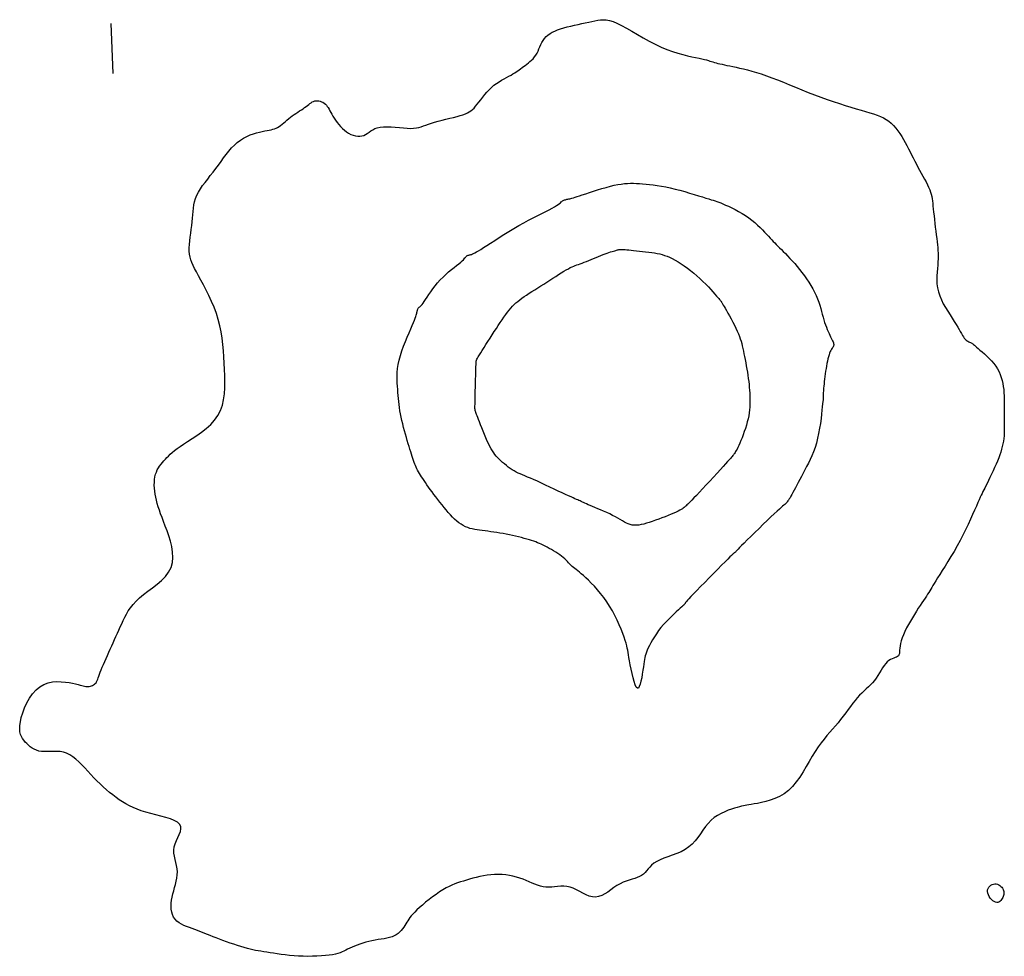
# Model space of a CAD drawing. Header units: millimetres. Extents: x 32690613 to 32693367, y 5343692 to 5344708.
# Tile 815 of 1009: x 32693043 to 32693062, y 5344216 to 5344234. Entities that reach past the tile are written whole.
import ezdxf

# ---------------------------------------------------------------- set-up
doc = ezdxf.new("R2010")
doc.units = ezdxf.units.MM
doc.header["$LTSCALE"] = 20
doc.layers.add('02-DGM_HL_491.50', color=72, linetype='Continuous')
doc.layers.add('02-DGM_HL_492.00', color=82, linetype='Continuous')

msp = doc.modelspace()

# ---------------------------------------------------------------- linework, layer by layer
at = {"layer": '02-DGM_HL_491.50', "elevation": 491.5, "flags": 128}
msp.add_lwpolyline([(32693057.135, 5344227.267), (32693057.144, 5344227.205), (32693057.152, 5344227.145), (32693057.159, 5344227.085), (32693057.164, 5344227.027), (32693057.169, 5344226.969), (32693057.173, 5344226.912), (32693057.175, 5344226.855), (32693057.177, 5344226.799), (32693057.177, 5344226.743), (32693057.175, 5344226.687), (32693057.172, 5344226.631), (32693057.167, 5344226.575), (32693057.16, 5344226.517), (32693057.151, 5344226.458), (32693057.139, 5344226.398), (32693057.124, 5344226.336), (32693057.106, 5344226.272), (32693057.086, 5344226.207), (32693057.064, 5344226.142), (32693057.041, 5344226.078), (32693057.018, 5344226.018), (32693056.995, 5344225.961), (32693056.973, 5344225.909), (32693056.953, 5344225.863), (32693056.935, 5344225.824), (32693056.919, 5344225.791), (32693056.904, 5344225.764), (32693056.891, 5344225.742), (32693056.879, 5344225.723), (32693056.868, 5344225.706), (32693056.857, 5344225.691), (32693056.846, 5344225.677), (32693056.835, 5344225.663), (32693056.822, 5344225.647), (32693056.806, 5344225.628), (32693056.786, 5344225.605), (32693056.761, 5344225.577), (32693056.73, 5344225.541), (32693056.691, 5344225.498), (32693056.643, 5344225.445), (32693056.585, 5344225.382), (32693056.519, 5344225.31), (32693056.449, 5344225.234), (32693056.375, 5344225.154), (32693056.302, 5344225.075), (32693056.231, 5344224.999), (32693056.165, 5344224.929), (32693056.106, 5344224.866), (32693056.056, 5344224.815), (32693056.015, 5344224.773), (32693055.982, 5344224.739), (32693055.955, 5344224.712), (32693055.933, 5344224.691), (32693055.915, 5344224.675), (32693055.9, 5344224.661), (32693055.887, 5344224.648), (32693055.874, 5344224.636), (32693055.86, 5344224.624), (32693055.845, 5344224.611), (32693055.826, 5344224.598), (32693055.804, 5344224.584), (32693055.777, 5344224.568), (32693055.745, 5344224.551), (32693055.705, 5344224.532), (32693055.658, 5344224.511), (32693055.604, 5344224.488), (32693055.545, 5344224.464), (32693055.483, 5344224.44), (32693055.418, 5344224.416), (32693055.352, 5344224.392), (32693055.287, 5344224.368), (32693055.224, 5344224.347), (32693055.164, 5344224.327), (32693055.107, 5344224.309), (32693055.053, 5344224.294), (32693055.002, 5344224.282), (32693054.954, 5344224.273), (32693054.908, 5344224.268), (32693054.864, 5344224.268), (32693054.823, 5344224.272), (32693054.783, 5344224.282), (32693054.744, 5344224.295), (32693054.706, 5344224.313), (32693054.667, 5344224.334), (32693054.626, 5344224.358), (32693054.583, 5344224.383), (32693054.537, 5344224.41), (32693054.487, 5344224.438), (32693054.432, 5344224.466), (32693054.373, 5344224.495), (32693054.313, 5344224.522), (32693054.252, 5344224.549), (32693054.191, 5344224.575), (32693054.133, 5344224.6), (32693054.077, 5344224.623), (32693054.027, 5344224.644), (32693053.983, 5344224.663), (32693053.944, 5344224.68), (32693053.909, 5344224.696), (32693053.879, 5344224.71), (32693053.852, 5344224.722), (32693053.827, 5344224.734), (32693053.803, 5344224.745), (32693053.781, 5344224.755), (32693053.758, 5344224.765), (32693053.734, 5344224.776), (32693053.708, 5344224.787), (32693053.677, 5344224.801), (32693053.642, 5344224.817), (32693053.6, 5344224.836), (32693053.55, 5344224.858), (32693053.491, 5344224.886), (32693053.423, 5344224.918), (32693053.346, 5344224.954), (32693053.264, 5344224.992), (32693053.179, 5344225.032), (32693053.093, 5344225.072), (32693053.008, 5344225.111), (32693052.928, 5344225.148), (32693052.853, 5344225.181), (32693052.787, 5344225.21), (32693052.728, 5344225.234), (32693052.675, 5344225.256), (32693052.627, 5344225.276), (32693052.583, 5344225.295), (32693052.542, 5344225.314), (32693052.503, 5344225.333), (32693052.464, 5344225.355), (32693052.425, 5344225.379), (32693052.386, 5344225.406), (32693052.346, 5344225.434), (32693052.307, 5344225.464), (32693052.269, 5344225.495), (32693052.233, 5344225.526), (32693052.198, 5344225.558), (32693052.165, 5344225.59), (32693052.135, 5344225.62), (32693052.107, 5344225.651), (32693052.08, 5344225.684), (32693052.055, 5344225.718), (32693052.03, 5344225.755), (32693052.005, 5344225.796), (32693051.98, 5344225.842), (32693051.954, 5344225.894), (32693051.927, 5344225.953), (32693051.899, 5344226.016), (32693051.871, 5344226.082), (32693051.843, 5344226.149), (32693051.817, 5344226.214), (32693051.792, 5344226.277), (32693051.77, 5344226.334), (32693051.75, 5344226.384), (32693051.734, 5344226.426), (32693051.721, 5344226.459), (32693051.711, 5344226.486), (32693051.704, 5344226.506), (32693051.698, 5344226.522), (32693051.694, 5344226.533), (32693051.691, 5344226.542), (32693051.689, 5344226.549), (32693051.687, 5344226.554), (32693051.686, 5344226.559), (32693051.685, 5344226.564), (32693051.684, 5344226.568), (32693051.683, 5344226.572), (32693051.682, 5344226.575), (32693051.682, 5344226.578), (32693051.681, 5344226.581), (32693051.681, 5344226.585), (32693051.681, 5344226.589), (32693051.68, 5344226.595), (32693051.68, 5344226.604), (32693051.68, 5344226.616), (32693051.68, 5344226.633), (32693051.68, 5344226.654), (32693051.681, 5344226.682), (32693051.681, 5344226.717), (32693051.682, 5344226.758), (32693051.683, 5344226.804), (32693051.684, 5344226.854), (32693051.685, 5344226.908), (32693051.686, 5344226.964), (32693051.688, 5344227.022), (32693051.689, 5344227.08), (32693051.691, 5344227.139), (32693051.692, 5344227.197), (32693051.694, 5344227.253), (32693051.695, 5344227.306), (32693051.697, 5344227.356), (32693051.698, 5344227.402), (32693051.699, 5344227.443), (32693051.701, 5344227.477), (32693051.702, 5344227.505), (32693051.703, 5344227.529), (32693051.706, 5344227.549), (32693051.712, 5344227.568), (32693051.72, 5344227.589), (32693051.731, 5344227.612), (32693051.747, 5344227.639), (32693051.768, 5344227.674), (32693051.794, 5344227.716), (32693051.826, 5344227.765), (32693051.861, 5344227.821), (32693051.899, 5344227.881), (32693051.94, 5344227.944), (32693051.982, 5344228.009), (32693052.025, 5344228.075), (32693052.067, 5344228.14), (32693052.108, 5344228.203), (32693052.147, 5344228.264), (32693052.186, 5344228.322), (32693052.223, 5344228.378), (32693052.259, 5344228.431), (32693052.295, 5344228.481), (32693052.33, 5344228.527), (32693052.364, 5344228.571), (32693052.397, 5344228.61), (32693052.431, 5344228.647), (32693052.465, 5344228.681), (32693052.5, 5344228.714), (32693052.537, 5344228.745), (32693052.575, 5344228.776), (32693052.617, 5344228.808), (32693052.662, 5344228.84), (32693052.711, 5344228.873), (32693052.763, 5344228.907), (32693052.818, 5344228.943), (32693052.875, 5344228.979), (32693052.934, 5344229.016), (32693052.994, 5344229.054), (32693053.055, 5344229.092), (32693053.116, 5344229.131), (32693053.176, 5344229.17), (32693053.236, 5344229.208), (32693053.295, 5344229.246), (32693053.352, 5344229.282), (32693053.406, 5344229.316), (32693053.457, 5344229.347), (32693053.504, 5344229.375), (32693053.547, 5344229.399), (32693053.586, 5344229.42), (32693053.622, 5344229.436), (32693053.654, 5344229.45), (32693053.686, 5344229.463), (32693053.717, 5344229.474), (32693053.749, 5344229.485), (32693053.784, 5344229.498), (32693053.821, 5344229.511), (32693053.862, 5344229.527), (32693053.907, 5344229.545), (32693053.954, 5344229.564), (32693054.002, 5344229.585), (32693054.052, 5344229.605), (32693054.102, 5344229.626), (32693054.15, 5344229.646), (32693054.197, 5344229.664), (32693054.242, 5344229.681), (32693054.283, 5344229.697), (32693054.322, 5344229.711), (32693054.358, 5344229.723), (32693054.392, 5344229.734), (32693054.422, 5344229.744), (32693054.449, 5344229.752), (32693054.473, 5344229.759), (32693054.494, 5344229.765), (32693054.512, 5344229.77), (32693054.528, 5344229.774), (32693054.542, 5344229.778), (32693054.554, 5344229.78), (32693054.565, 5344229.782), (32693054.576, 5344229.783), (32693054.586, 5344229.784), (32693054.597, 5344229.785), (32693054.608, 5344229.785), (32693054.622, 5344229.785), (32693054.638, 5344229.784), (32693054.659, 5344229.783), (32693054.684, 5344229.781), (32693054.715, 5344229.778), (32693054.753, 5344229.775), (32693054.799, 5344229.77), (32693054.851, 5344229.765), (32693054.907, 5344229.759), (32693054.968, 5344229.752), (32693055.03, 5344229.745), (32693055.092, 5344229.737), (32693055.154, 5344229.729), (32693055.213, 5344229.721), (32693055.269, 5344229.713), (32693055.322, 5344229.704), (32693055.372, 5344229.693), (32693055.422, 5344229.681), (32693055.471, 5344229.666), (32693055.52, 5344229.648), (32693055.571, 5344229.627), (32693055.625, 5344229.602), (32693055.681, 5344229.572), (32693055.74, 5344229.538), (32693055.8, 5344229.499), (32693055.863, 5344229.457), (32693055.926, 5344229.411), (32693055.989, 5344229.363), (32693056.053, 5344229.311), (32693056.115, 5344229.258), (32693056.177, 5344229.202), (32693056.236, 5344229.145), (32693056.292, 5344229.089), (32693056.345, 5344229.034), (32693056.394, 5344228.982), (32693056.438, 5344228.934), (32693056.477, 5344228.89), (32693056.51, 5344228.853), (32693056.536, 5344228.824), (32693056.556, 5344228.8), (32693056.571, 5344228.783), (32693056.582, 5344228.77), (32693056.59, 5344228.76), (32693056.595, 5344228.753), (32693056.598, 5344228.748), (32693056.601, 5344228.743), (32693056.605, 5344228.738), (32693056.608, 5344228.732), (32693056.614, 5344228.723), (32693056.621, 5344228.711), (32693056.631, 5344228.694), (32693056.643, 5344228.672), (32693056.66, 5344228.643), (32693056.681, 5344228.607), (32693056.706, 5344228.563), (32693056.735, 5344228.512), (32693056.766, 5344228.456), (32693056.799, 5344228.396), (32693056.833, 5344228.333), (32693056.865, 5344228.271), (32693056.896, 5344228.209), (32693056.924, 5344228.151), (32693056.947, 5344228.096), (32693056.967, 5344228.045), (32693056.984, 5344227.996), (32693056.999, 5344227.948), (32693057.012, 5344227.901), (32693057.024, 5344227.854), (32693057.034, 5344227.805), (32693057.045, 5344227.753), (32693057.057, 5344227.699), (32693057.068, 5344227.641), (32693057.08, 5344227.581), (32693057.092, 5344227.519), (32693057.103, 5344227.456), (32693057.115, 5344227.393), (32693057.125, 5344227.33)], close=True, dxfattribs=at)
at = {"layer": '02-DGM_HL_492.00', "elevation": 492, "flags": 128}
for points in [[(32693060.28, 5344231.92), (32693060.313, 5344231.859), (32693060.345, 5344231.798), (32693060.377, 5344231.736), (32693060.408, 5344231.675), (32693060.439, 5344231.614), (32693060.471, 5344231.552), (32693060.503, 5344231.491), (32693060.535, 5344231.43), (32693060.568, 5344231.369), (32693060.602, 5344231.308), (32693060.635, 5344231.248), (32693060.667, 5344231.19), (32693060.697, 5344231.133), (32693060.725, 5344231.078), (32693060.749, 5344231.026), (32693060.77, 5344230.977), (32693060.787, 5344230.93), (32693060.8, 5344230.886), (32693060.811, 5344230.843), (32693060.818, 5344230.799), (32693060.825, 5344230.754), (32693060.83, 5344230.705), (32693060.835, 5344230.652), (32693060.841, 5344230.593), (32693060.848, 5344230.527), (32693060.856, 5344230.456), (32693060.864, 5344230.381), (32693060.873, 5344230.304), (32693060.882, 5344230.226), (32693060.892, 5344230.149), (32693060.901, 5344230.074), (32693060.91, 5344230.004), (32693060.917, 5344229.939), (32693060.925, 5344229.878), (32693060.93, 5344229.82), (32693060.935, 5344229.764), (32693060.938, 5344229.709), (32693060.939, 5344229.653), (32693060.938, 5344229.596), (32693060.935, 5344229.535), (32693060.929, 5344229.47), (32693060.923, 5344229.401), (32693060.916, 5344229.33), (32693060.912, 5344229.255), (32693060.911, 5344229.178), (32693060.915, 5344229.099), (32693060.925, 5344229.019), (32693060.943, 5344228.939), (32693060.969, 5344228.858), (32693061.003, 5344228.778), (32693061.042, 5344228.699), (32693061.086, 5344228.622), (32693061.131, 5344228.548), (32693061.176, 5344228.476), (32693061.22, 5344228.408), (32693061.261, 5344228.345), (32693061.297, 5344228.286), (32693061.329, 5344228.233), (32693061.357, 5344228.184), (32693061.382, 5344228.14), (32693061.404, 5344228.101), (32693061.424, 5344228.066), (32693061.444, 5344228.036), (32693061.462, 5344228.011), (32693061.481, 5344227.99), (32693061.499, 5344227.972), (32693061.518, 5344227.958), (32693061.535, 5344227.947), (32693061.552, 5344227.938), (32693061.568, 5344227.93), (32693061.583, 5344227.923), (32693061.597, 5344227.917), (32693061.609, 5344227.91), (32693061.62, 5344227.903), (32693061.633, 5344227.894), (32693061.646, 5344227.882), (32693061.663, 5344227.868), (32693061.683, 5344227.851), (32693061.707, 5344227.83), (32693061.738, 5344227.803), (32693061.775, 5344227.772), (32693061.817, 5344227.736), (32693061.862, 5344227.696), (32693061.91, 5344227.652), (32693061.959, 5344227.605), (32693062.006, 5344227.555), (32693062.05, 5344227.503), (32693062.091, 5344227.449), (32693062.126, 5344227.395), (32693062.156, 5344227.339), (32693062.181, 5344227.282), (32693062.201, 5344227.225), (32693062.218, 5344227.166), (32693062.231, 5344227.106), (32693062.241, 5344227.045), (32693062.249, 5344226.983), (32693062.254, 5344226.92), (32693062.257, 5344226.856), (32693062.26, 5344226.792), (32693062.261, 5344226.727), (32693062.261, 5344226.662), (32693062.26, 5344226.598), (32693062.26, 5344226.534), (32693062.26, 5344226.471), (32693062.26, 5344226.409), (32693062.261, 5344226.348), (32693062.261, 5344226.288), (32693062.261, 5344226.229), (32693062.26, 5344226.172), (32693062.258, 5344226.115), (32693062.255, 5344226.059), (32693062.25, 5344226.004), (32693062.242, 5344225.95), (32693062.233, 5344225.896), (32693062.221, 5344225.842), (32693062.207, 5344225.788), (32693062.19, 5344225.733), (32693062.171, 5344225.675), (32693062.149, 5344225.616), (32693062.124, 5344225.554), (32693062.097, 5344225.489), (32693062.068, 5344225.422), (32693062.037, 5344225.355), (32693062.006, 5344225.288), (32693061.975, 5344225.224), (32693061.946, 5344225.163), (32693061.918, 5344225.107), (32693061.893, 5344225.057), (32693061.871, 5344225.014), (32693061.852, 5344224.977), (32693061.835, 5344224.942), (32693061.818, 5344224.907), (32693061.8, 5344224.87), (32693061.78, 5344224.828), (32693061.758, 5344224.78), (32693061.732, 5344224.722), (32693061.702, 5344224.652), (32693061.667, 5344224.572), (32693061.628, 5344224.484), (32693061.584, 5344224.388), (32693061.537, 5344224.287), (32693061.487, 5344224.181), (32693061.433, 5344224.073), (32693061.376, 5344223.964), (32693061.317, 5344223.855), (32693061.256, 5344223.748), (32693061.195, 5344223.645), (32693061.134, 5344223.545), (32693061.076, 5344223.452), (32693061.022, 5344223.365), (32693060.972, 5344223.286), (32693060.928, 5344223.217), (32693060.892, 5344223.158), (32693060.861, 5344223.108), (32693060.835, 5344223.064), (32693060.812, 5344223.027), (32693060.791, 5344222.992), (32693060.771, 5344222.96), (32693060.751, 5344222.927), (32693060.729, 5344222.892), (32693060.704, 5344222.854), (32693060.676, 5344222.812), (32693060.645, 5344222.766), (32693060.612, 5344222.717), (32693060.577, 5344222.665), (32693060.541, 5344222.609), (32693060.503, 5344222.549), (32693060.464, 5344222.487), (32693060.424, 5344222.421), (32693060.384, 5344222.354), (32693060.345, 5344222.285), (32693060.308, 5344222.216), (32693060.274, 5344222.148), (32693060.244, 5344222.082), (32693060.218, 5344222.019), (32693060.199, 5344221.96), (32693060.185, 5344221.905), (32693060.177, 5344221.856), (32693060.172, 5344221.811), (32693060.169, 5344221.771), (32693060.166, 5344221.737), (32693060.163, 5344221.707), (32693060.156, 5344221.682), (32693060.145, 5344221.662), (32693060.128, 5344221.646), (32693060.107, 5344221.634), (32693060.081, 5344221.624), (32693060.052, 5344221.613), (32693060.021, 5344221.601), (32693059.988, 5344221.586), (32693059.955, 5344221.566), (32693059.922, 5344221.539), (32693059.89, 5344221.505), (32693059.859, 5344221.464), (32693059.829, 5344221.419), (32693059.798, 5344221.369), (32693059.767, 5344221.318), (32693059.735, 5344221.266), (32693059.701, 5344221.215), (32693059.666, 5344221.166), (32693059.628, 5344221.121), (32693059.588, 5344221.079), (32693059.547, 5344221.038), (32693059.503, 5344220.998), (32693059.459, 5344220.957), (32693059.414, 5344220.915), (32693059.368, 5344220.87), (32693059.322, 5344220.821), (32693059.277, 5344220.767), (32693059.231, 5344220.71), (32693059.184, 5344220.649), (32693059.137, 5344220.585), (32693059.09, 5344220.52), (32693059.041, 5344220.453), (32693058.99, 5344220.387), (32693058.939, 5344220.322), (32693058.885, 5344220.258), (32693058.83, 5344220.194), (32693058.773, 5344220.13), (32693058.715, 5344220.063), (32693058.657, 5344219.993), (32693058.598, 5344219.918), (32693058.539, 5344219.837), (32693058.48, 5344219.748), (32693058.421, 5344219.652), (32693058.361, 5344219.549), (32693058.301, 5344219.444), (32693058.238, 5344219.338), (32693058.171, 5344219.235), (32693058.101, 5344219.137), (32693058.026, 5344219.047), (32693057.945, 5344218.967), (32693057.858, 5344218.901), (32693057.767, 5344218.847), (32693057.674, 5344218.804), (32693057.581, 5344218.77), (32693057.491, 5344218.744), (32693057.406, 5344218.724), (32693057.328, 5344218.709), (32693057.261, 5344218.697), (32693057.204, 5344218.688), (32693057.157, 5344218.68), (32693057.117, 5344218.673), (32693057.08, 5344218.666), (32693057.046, 5344218.658), (32693057.01, 5344218.65), (32693056.97, 5344218.64), (32693056.924, 5344218.627), (32693056.87, 5344218.612), (32693056.808, 5344218.593), (32693056.742, 5344218.57), (32693056.672, 5344218.542), (32693056.6, 5344218.509), (32693056.53, 5344218.47), (32693056.462, 5344218.424), (32693056.399, 5344218.371), (32693056.341, 5344218.31), (32693056.289, 5344218.244), (32693056.238, 5344218.173), (32693056.189, 5344218.101), (32693056.138, 5344218.029), (32693056.083, 5344217.96), (32693056.024, 5344217.895), (32693055.957, 5344217.837), (32693055.881, 5344217.786), (32693055.799, 5344217.743), (32693055.713, 5344217.705), (32693055.625, 5344217.672), (32693055.538, 5344217.641), (32693055.456, 5344217.611), (32693055.38, 5344217.581), (32693055.313, 5344217.549), (32693055.258, 5344217.514), (32693055.212, 5344217.476), (32693055.173, 5344217.437), (32693055.139, 5344217.399), (32693055.109, 5344217.361), (32693055.079, 5344217.326), (32693055.047, 5344217.294), (32693055.012, 5344217.266), (32693054.971, 5344217.244), (32693054.924, 5344217.225), (32693054.873, 5344217.209), (32693054.819, 5344217.193), (32693054.762, 5344217.177), (32693054.702, 5344217.157), (32693054.641, 5344217.133), (32693054.58, 5344217.103), (32693054.519, 5344217.066), (32693054.458, 5344217.024), (32693054.397, 5344216.98), (32693054.336, 5344216.937), (32693054.275, 5344216.898), (32693054.214, 5344216.866), (32693054.152, 5344216.844), (32693054.09, 5344216.834), (32693054.028, 5344216.839), (32693053.964, 5344216.856), (32693053.901, 5344216.882), (32693053.837, 5344216.914), (32693053.773, 5344216.949), (32693053.709, 5344216.983), (32693053.645, 5344217.013), (32693053.582, 5344217.036), (32693053.519, 5344217.05), (32693053.456, 5344217.055), (32693053.394, 5344217.054), (32693053.333, 5344217.05), (32693053.273, 5344217.043), (32693053.214, 5344217.037), (32693053.155, 5344217.033), (32693053.098, 5344217.034), (32693053.042, 5344217.041), (32693052.987, 5344217.054), (32693052.932, 5344217.072), (32693052.877, 5344217.093), (32693052.821, 5344217.117), (32693052.763, 5344217.142), (32693052.704, 5344217.167), (32693052.642, 5344217.191), (32693052.577, 5344217.214), (32693052.509, 5344217.234), (32693052.44, 5344217.252), (32693052.368, 5344217.267), (32693052.295, 5344217.278), (32693052.221, 5344217.286), (32693052.146, 5344217.289), (32693052.071, 5344217.289), (32693051.996, 5344217.283), (32693051.922, 5344217.274), (32693051.849, 5344217.262), (32693051.777, 5344217.247), (32693051.706, 5344217.23), (32693051.638, 5344217.212), (32693051.572, 5344217.193), (32693051.508, 5344217.175), (32693051.448, 5344217.157), (32693051.39, 5344217.139), (32693051.333, 5344217.121), (32693051.276, 5344217.1), (32693051.219, 5344217.077), (32693051.161, 5344217.05), (32693051.101, 5344217.018), (32693051.038, 5344216.981), (32693050.971, 5344216.938), (32693050.902, 5344216.89), (32693050.831, 5344216.839), (32693050.762, 5344216.785), (32693050.694, 5344216.731), (32693050.631, 5344216.677), (32693050.572, 5344216.625), (32693050.52, 5344216.578), (32693050.475, 5344216.534), (32693050.438, 5344216.495), (32693050.407, 5344216.459), (32693050.38, 5344216.426), (32693050.357, 5344216.395), (32693050.336, 5344216.364), (32693050.316, 5344216.333), (32693050.297, 5344216.302), (32693050.277, 5344216.269), (32693050.255, 5344216.236), (32693050.232, 5344216.202), (32693050.206, 5344216.169), (32693050.177, 5344216.138), (32693050.144, 5344216.108), (32693050.108, 5344216.082), (32693050.067, 5344216.059), (32693050.022, 5344216.041), (32693049.973, 5344216.026), (32693049.919, 5344216.014), (32693049.863, 5344216.004), (32693049.805, 5344215.995), (32693049.744, 5344215.986), (32693049.683, 5344215.976), (32693049.621, 5344215.964), (32693049.559, 5344215.95), (32693049.498, 5344215.934), (32693049.438, 5344215.916), (32693049.38, 5344215.896), (32693049.324, 5344215.876), (32693049.271, 5344215.855), (32693049.222, 5344215.834), (32693049.176, 5344215.813), (32693049.135, 5344215.793), (32693049.097, 5344215.774), (32693049.06, 5344215.756), (32693049.023, 5344215.739), (32693048.983, 5344215.723), (32693048.939, 5344215.708), (32693048.889, 5344215.695), (32693048.831, 5344215.683), (32693048.765, 5344215.673), (32693048.69, 5344215.665), (32693048.609, 5344215.659), (32693048.522, 5344215.654), (32693048.432, 5344215.652), (32693048.34, 5344215.651), (32693048.247, 5344215.653), (32693048.154, 5344215.657), (32693048.063, 5344215.662), (32693047.975, 5344215.67), (32693047.889, 5344215.679), (32693047.807, 5344215.689), (32693047.728, 5344215.7), (32693047.653, 5344215.711), (32693047.583, 5344215.721), (32693047.517, 5344215.732), (32693047.457, 5344215.742), (32693047.4, 5344215.751), (32693047.346, 5344215.76), (32693047.293, 5344215.77), (32693047.24, 5344215.781), (32693047.186, 5344215.794), (32693047.13, 5344215.809), (32693047.069, 5344215.826), (32693047.003, 5344215.845), (32693046.933, 5344215.867), (32693046.861, 5344215.891), (32693046.787, 5344215.917), (32693046.713, 5344215.943), (32693046.641, 5344215.969), (32693046.571, 5344215.995), (32693046.505, 5344216.02), (32693046.444, 5344216.044), (32693046.387, 5344216.067), (32693046.334, 5344216.089), (32693046.283, 5344216.11), (32693046.233, 5344216.13), (32693046.183, 5344216.149), (32693046.133, 5344216.168), (32693046.082, 5344216.187), (32693046.028, 5344216.206), (32693045.972, 5344216.226), (32693045.917, 5344216.246), (32693045.863, 5344216.269), (32693045.811, 5344216.295), (32693045.764, 5344216.323), (32693045.721, 5344216.356), (32693045.684, 5344216.394), (32693045.655, 5344216.437), (32693045.633, 5344216.485), (32693045.618, 5344216.537), (32693045.609, 5344216.593), (32693045.605, 5344216.651), (32693045.607, 5344216.712), (32693045.614, 5344216.774), (32693045.625, 5344216.837), (32693045.64, 5344216.9), (32693045.658, 5344216.963), (32693045.676, 5344217.026), (32693045.694, 5344217.09), (32693045.71, 5344217.153), (32693045.722, 5344217.216), (32693045.73, 5344217.279), (32693045.731, 5344217.341), (32693045.725, 5344217.403), (32693045.713, 5344217.466), (32693045.699, 5344217.528), (32693045.685, 5344217.59), (32693045.672, 5344217.652), (32693045.663, 5344217.714), (32693045.662, 5344217.776), (32693045.67, 5344217.839), (32693045.688, 5344217.902), (32693045.714, 5344217.965), (32693045.742, 5344218.027), (32693045.769, 5344218.087), (32693045.791, 5344218.144), (32693045.802, 5344218.199), (32693045.799, 5344218.249), (32693045.777, 5344218.294), (32693045.733, 5344218.334), (32693045.67, 5344218.369), (32693045.591, 5344218.4), (32693045.501, 5344218.429), (32693045.402, 5344218.456), (32693045.3, 5344218.481), (32693045.198, 5344218.507), (32693045.1, 5344218.534), (32693045.009, 5344218.563), (32693044.925, 5344218.593), (32693044.846, 5344218.626), (32693044.772, 5344218.661), (32693044.702, 5344218.699), (32693044.635, 5344218.739), (32693044.57, 5344218.782), (32693044.505, 5344218.828), (32693044.441, 5344218.877), (32693044.376, 5344218.929), (32693044.312, 5344218.983), (32693044.248, 5344219.04), (32693044.185, 5344219.099), (32693044.122, 5344219.16), (32693044.06, 5344219.223), (32693043.999, 5344219.287), (32693043.939, 5344219.352), (32693043.879, 5344219.417), (32693043.82, 5344219.479), (32693043.761, 5344219.539), (32693043.702, 5344219.593), (32693043.641, 5344219.641), (32693043.58, 5344219.681), (32693043.517, 5344219.712), (32693043.453, 5344219.732), (32693043.388, 5344219.743), (32693043.322, 5344219.748), (32693043.257, 5344219.748), (32693043.193, 5344219.746), (32693043.13, 5344219.743), (32693043.071, 5344219.743), (32693043.014, 5344219.746), (32693042.962, 5344219.755), (32693042.913, 5344219.77), (32693042.868, 5344219.79), (32693042.827, 5344219.814), (32693042.788, 5344219.841), (32693042.753, 5344219.871), (32693042.719, 5344219.903), (32693042.689, 5344219.936), (32693042.66, 5344219.97), (32693042.634, 5344220.006), (32693042.613, 5344220.045), (32693042.596, 5344220.089), (32693042.584, 5344220.139), (32693042.579, 5344220.196), (32693042.582, 5344220.263), (32693042.593, 5344220.339), (32693042.612, 5344220.425), (32693042.641, 5344220.52), (32693042.678, 5344220.618), (32693042.723, 5344220.717), (32693042.777, 5344220.812), (32693042.837, 5344220.901), (32693042.906, 5344220.979), (32693042.981, 5344221.042), (32693043.062, 5344221.089), (32693043.148, 5344221.12), (32693043.236, 5344221.137), (32693043.324, 5344221.144), (32693043.411, 5344221.142), (32693043.493, 5344221.135), (32693043.57, 5344221.123), (32693043.638, 5344221.11), (32693043.696, 5344221.097), (32693043.745, 5344221.085), (32693043.786, 5344221.075), (32693043.821, 5344221.066), (32693043.851, 5344221.058), (32693043.877, 5344221.052), (32693043.901, 5344221.048), (32693043.924, 5344221.046), (32693043.947, 5344221.046), (32693043.97, 5344221.048), (32693043.993, 5344221.052), (32693044.015, 5344221.058), (32693044.037, 5344221.066), (32693044.056, 5344221.077), (32693044.075, 5344221.09), (32693044.091, 5344221.105), (32693044.105, 5344221.122), (32693044.117, 5344221.142), (32693044.128, 5344221.165), (32693044.139, 5344221.191), (32693044.149, 5344221.221), (32693044.161, 5344221.254), (32693044.175, 5344221.292), (32693044.19, 5344221.334), (32693044.209, 5344221.381), (32693044.23, 5344221.432), (32693044.253, 5344221.486), (32693044.278, 5344221.544), (32693044.305, 5344221.604), (32693044.332, 5344221.666), (32693044.361, 5344221.729), (32693044.389, 5344221.792), (32693044.418, 5344221.856), (32693044.447, 5344221.92), (32693044.476, 5344221.983), (32693044.504, 5344222.047), (32693044.533, 5344222.111), (32693044.562, 5344222.174), (32693044.591, 5344222.238), (32693044.62, 5344222.302), (32693044.649, 5344222.365), (32693044.679, 5344222.429), (32693044.713, 5344222.493), (32693044.75, 5344222.557), (32693044.794, 5344222.621), (32693044.845, 5344222.686), (32693044.905, 5344222.751), (32693044.975, 5344222.816), (32693045.056, 5344222.882), (32693045.144, 5344222.949), (32693045.236, 5344223.018), (32693045.327, 5344223.09), (32693045.414, 5344223.166), (32693045.492, 5344223.246), (32693045.556, 5344223.332), (32693045.604, 5344223.424), (32693045.632, 5344223.523), (32693045.642, 5344223.626), (32693045.637, 5344223.733), (32693045.619, 5344223.842), (32693045.593, 5344223.95), (32693045.56, 5344224.056), (32693045.524, 5344224.158), (32693045.488, 5344224.254), (32693045.455, 5344224.342), (32693045.424, 5344224.424), (32693045.397, 5344224.501), (32693045.372, 5344224.572), (32693045.35, 5344224.64), (32693045.33, 5344224.705), (32693045.313, 5344224.768), (32693045.299, 5344224.83), (32693045.288, 5344224.892), (32693045.279, 5344224.954), (32693045.273, 5344225.014), (32693045.27, 5344225.074), (32693045.271, 5344225.131), (32693045.275, 5344225.187), (32693045.283, 5344225.239), (32693045.295, 5344225.289), (32693045.311, 5344225.334), (32693045.33, 5344225.377), (32693045.352, 5344225.416), (32693045.377, 5344225.453), (32693045.404, 5344225.489), (32693045.433, 5344225.523), (32693045.462, 5344225.556), (32693045.492, 5344225.588), (32693045.522, 5344225.621), (32693045.554, 5344225.654), (32693045.588, 5344225.688), (32693045.627, 5344225.724), (32693045.672, 5344225.762), (32693045.724, 5344225.802), (32693045.785, 5344225.846), (32693045.855, 5344225.894), (32693045.937, 5344225.946), (32693046.026, 5344226.003), (32693046.12, 5344226.065), (32693046.216, 5344226.132), (32693046.309, 5344226.206), (32693046.397, 5344226.285), (32693046.476, 5344226.371), (32693046.542, 5344226.463), (32693046.593, 5344226.563), (32693046.63, 5344226.669), (32693046.656, 5344226.78), (32693046.671, 5344226.896), (32693046.678, 5344227.015), (32693046.68, 5344227.137), (32693046.677, 5344227.261), (32693046.673, 5344227.386), (32693046.668, 5344227.51), (32693046.662, 5344227.635), (32693046.654, 5344227.76), (32693046.643, 5344227.885), (32693046.628, 5344228.009), (32693046.608, 5344228.134), (32693046.583, 5344228.258), (32693046.55, 5344228.382), (32693046.511, 5344228.505), (32693046.465, 5344228.627), (32693046.414, 5344228.746), (32693046.361, 5344228.861), (32693046.307, 5344228.97), (32693046.254, 5344229.074), (32693046.202, 5344229.169), (32693046.155, 5344229.256), (32693046.113, 5344229.333), (32693046.076, 5344229.401), (32693046.045, 5344229.463), (32693046.019, 5344229.521), (32693045.999, 5344229.577), (32693045.984, 5344229.632), (32693045.974, 5344229.689), (32693045.969, 5344229.749), (32693045.969, 5344229.814), (32693045.973, 5344229.883), (32693045.98, 5344229.956), (32693045.989, 5344230.031), (32693046, 5344230.108), (32693046.01, 5344230.184), (32693046.021, 5344230.26), (32693046.029, 5344230.335), (32693046.036, 5344230.407), (32693046.041, 5344230.477), (32693046.046, 5344230.544), (32693046.053, 5344230.61), (32693046.063, 5344230.675), (32693046.076, 5344230.739), (32693046.095, 5344230.803), (32693046.12, 5344230.867), (32693046.152, 5344230.931), (32693046.191, 5344230.995), (32693046.236, 5344231.06), (32693046.285, 5344231.125), (32693046.337, 5344231.192), (32693046.39, 5344231.26), (32693046.445, 5344231.328), (32693046.499, 5344231.399), (32693046.552, 5344231.47), (32693046.604, 5344231.542), (32693046.655, 5344231.613), (32693046.707, 5344231.683), (32693046.76, 5344231.75), (32693046.814, 5344231.813), (32693046.87, 5344231.871), (32693046.929, 5344231.924), (32693046.991, 5344231.97), (32693047.056, 5344232.01), (32693047.121, 5344232.043), (32693047.187, 5344232.072), (32693047.252, 5344232.095), (32693047.314, 5344232.115), (32693047.374, 5344232.131), (32693047.429, 5344232.144), (32693047.479, 5344232.154), (32693047.525, 5344232.163), (32693047.566, 5344232.17), (32693047.604, 5344232.178), (32693047.639, 5344232.186), (32693047.672, 5344232.195), (32693047.704, 5344232.207), (32693047.735, 5344232.222), (32693047.765, 5344232.241), (32693047.796, 5344232.263), (32693047.827, 5344232.288), (32693047.858, 5344232.314), (32693047.89, 5344232.342), (32693047.922, 5344232.37), (32693047.956, 5344232.399), (32693047.991, 5344232.427), (32693048.027, 5344232.454), (32693048.064, 5344232.48), (32693048.101, 5344232.504), (32693048.138, 5344232.528), (32693048.174, 5344232.552), (32693048.21, 5344232.574), (32693048.243, 5344232.597), (32693048.275, 5344232.619), (32693048.304, 5344232.641), (32693048.331, 5344232.662), (32693048.357, 5344232.682), (32693048.381, 5344232.701), (32693048.405, 5344232.718), (32693048.429, 5344232.732), (32693048.453, 5344232.744), (32693048.478, 5344232.752), (32693048.505, 5344232.756), (32693048.532, 5344232.757), (32693048.56, 5344232.754), (32693048.588, 5344232.747), (32693048.615, 5344232.738), (32693048.642, 5344232.725), (32693048.666, 5344232.709), (32693048.689, 5344232.691), (32693048.71, 5344232.669), (32693048.728, 5344232.645), (32693048.746, 5344232.619), (32693048.763, 5344232.59), (32693048.78, 5344232.558), (32693048.799, 5344232.524), (32693048.818, 5344232.488), (32693048.84, 5344232.449), (32693048.865, 5344232.408), (32693048.893, 5344232.366), (32693048.924, 5344232.324), (32693048.956, 5344232.282), (32693048.992, 5344232.241), (32693049.03, 5344232.202), (32693049.069, 5344232.166), (32693049.111, 5344232.134), (32693049.155, 5344232.107), (32693049.2, 5344232.085), (32693049.245, 5344232.068), (32693049.291, 5344232.056), (32693049.336, 5344232.05), (32693049.379, 5344232.049), (32693049.42, 5344232.054), (32693049.459, 5344232.065), (32693049.494, 5344232.081), (32693049.528, 5344232.103), (32693049.562, 5344232.127), (32693049.597, 5344232.152), (32693049.636, 5344232.176), (32693049.679, 5344232.199), (32693049.728, 5344232.217), (32693049.786, 5344232.23), (32693049.852, 5344232.236), (32693049.926, 5344232.237), (32693050.005, 5344232.233), (32693050.087, 5344232.227), (32693050.169, 5344232.22), (32693050.249, 5344232.212), (32693050.325, 5344232.207), (32693050.394, 5344232.205), (32693050.454, 5344232.208), (32693050.508, 5344232.214), (32693050.558, 5344232.225), (32693050.604, 5344232.238), (32693050.651, 5344232.254), (32693050.699, 5344232.271), (32693050.751, 5344232.29), (32693050.809, 5344232.309), (32693050.874, 5344232.329), (32693050.946, 5344232.348), (32693051.022, 5344232.368), (32693051.099, 5344232.387), (32693051.176, 5344232.406), (32693051.251, 5344232.424), (32693051.321, 5344232.442), (32693051.384, 5344232.46), (32693051.44, 5344232.477), (32693051.488, 5344232.494), (32693051.529, 5344232.512), (32693051.566, 5344232.532), (32693051.6, 5344232.555), (32693051.631, 5344232.581), (32693051.662, 5344232.611), (32693051.693, 5344232.646), (32693051.725, 5344232.686), (32693051.76, 5344232.73), (32693051.796, 5344232.778), (32693051.834, 5344232.828), (32693051.875, 5344232.879), (32693051.918, 5344232.929), (32693051.962, 5344232.978), (32693052.01, 5344233.023), (32693052.059, 5344233.065), (32693052.11, 5344233.102), (32693052.161, 5344233.137), (32693052.213, 5344233.168), (32693052.263, 5344233.197), (32693052.312, 5344233.223), (32693052.358, 5344233.248), (32693052.401, 5344233.271), (32693052.439, 5344233.294), (32693052.474, 5344233.315), (32693052.506, 5344233.336), (32693052.536, 5344233.357), (32693052.565, 5344233.378), (32693052.593, 5344233.398), (32693052.621, 5344233.419), (32693052.651, 5344233.441), (32693052.682, 5344233.464), (32693052.715, 5344233.487), (32693052.748, 5344233.512), (32693052.78, 5344233.539), (32693052.812, 5344233.568), (32693052.843, 5344233.598), (32693052.871, 5344233.632), (32693052.897, 5344233.668), (32693052.92, 5344233.708), (32693052.94, 5344233.749), (32693052.959, 5344233.792), (32693052.977, 5344233.836), (32693052.997, 5344233.88), (32693053.018, 5344233.923), (32693053.042, 5344233.964), (32693053.069, 5344234.002), (32693053.101, 5344234.038), (32693053.138, 5344234.07), (32693053.18, 5344234.099), (32693053.226, 5344234.126), (32693053.277, 5344234.151), (32693053.332, 5344234.173), (32693053.392, 5344234.195), (32693053.456, 5344234.214), (32693053.524, 5344234.233), (32693053.594, 5344234.251), (32693053.667, 5344234.268), (32693053.741, 5344234.284), (32693053.814, 5344234.299), (32693053.885, 5344234.314), (32693053.953, 5344234.329), (32693054.018, 5344234.342), (32693054.077, 5344234.355), (32693054.134, 5344234.367), (32693054.189, 5344234.374), (32693054.246, 5344234.377), (32693054.305, 5344234.374), (32693054.369, 5344234.362), (32693054.44, 5344234.341), (32693054.519, 5344234.308), (32693054.61, 5344234.264), (32693054.709, 5344234.21), (32693054.815, 5344234.149), (32693054.928, 5344234.083), (32693055.044, 5344234.015), (32693055.163, 5344233.948), (32693055.282, 5344233.885), (32693055.4, 5344233.828), (32693055.515, 5344233.78), (32693055.626, 5344233.74), (32693055.733, 5344233.706), (32693055.833, 5344233.679), (32693055.927, 5344233.656), (32693056.013, 5344233.637), (32693056.091, 5344233.622), (32693056.159, 5344233.608), (32693056.217, 5344233.595), (32693056.267, 5344233.583), (32693056.309, 5344233.572), (32693056.345, 5344233.561), (32693056.378, 5344233.551), (32693056.408, 5344233.541), (32693056.438, 5344233.532), (32693056.468, 5344233.523), (32693056.501, 5344233.514), (32693056.537, 5344233.504), (32693056.576, 5344233.495), (32693056.619, 5344233.485), (32693056.666, 5344233.475), (32693056.717, 5344233.464), (32693056.772, 5344233.452), (32693056.833, 5344233.44), (32693056.899, 5344233.426), (32693056.97, 5344233.41), (32693057.046, 5344233.393), (32693057.127, 5344233.373), (32693057.214, 5344233.35), (32693057.307, 5344233.323), (32693057.404, 5344233.293), (32693057.507, 5344233.258), (32693057.616, 5344233.218), (32693057.729, 5344233.174), (32693057.846, 5344233.126), (32693057.966, 5344233.077), (32693058.089, 5344233.026), (32693058.214, 5344232.975), (32693058.34, 5344232.924), (32693058.467, 5344232.875), (32693058.594, 5344232.828), (32693058.72, 5344232.783), (32693058.843, 5344232.74), (32693058.964, 5344232.7), (32693059.081, 5344232.663), (32693059.192, 5344232.629), (32693059.298, 5344232.597), (32693059.397, 5344232.568), (32693059.488, 5344232.541), (32693059.571, 5344232.517), (32693059.648, 5344232.493), (32693059.719, 5344232.469), (32693059.785, 5344232.444), (32693059.845, 5344232.416), (32693059.901, 5344232.385), (32693059.953, 5344232.349), (32693060.002, 5344232.308), (32693060.049, 5344232.262), (32693060.092, 5344232.211), (32693060.134, 5344232.157), (32693060.173, 5344232.101), (32693060.21, 5344232.042), (32693060.246, 5344231.981)], [(32693051.597, 5344229.681), (32693051.613, 5344229.686), (32693051.631, 5344229.693), (32693051.652, 5344229.703), (32693051.678, 5344229.716), (32693051.71, 5344229.734), (32693051.748, 5344229.756), (32693051.795, 5344229.785), (32693051.851, 5344229.82), (32693051.917, 5344229.863), (32693051.992, 5344229.911), (32693052.075, 5344229.965), (32693052.164, 5344230.023), (32693052.258, 5344230.082), (32693052.355, 5344230.143), (32693052.455, 5344230.203), (32693052.555, 5344230.261), (32693052.654, 5344230.316), (32693052.751, 5344230.368), (32693052.845, 5344230.417), (32693052.934, 5344230.462), (32693053.018, 5344230.504), (32693053.095, 5344230.543), (32693053.163, 5344230.578), (32693053.222, 5344230.61), (32693053.271, 5344230.638), (32693053.31, 5344230.663), (32693053.342, 5344230.684), (32693053.367, 5344230.703), (32693053.387, 5344230.719), (32693053.404, 5344230.733), (32693053.418, 5344230.744), (32693053.431, 5344230.754), (32693053.444, 5344230.762), (32693053.458, 5344230.768), (32693053.472, 5344230.773), (32693053.487, 5344230.778), (32693053.503, 5344230.782), (32693053.519, 5344230.786), (32693053.536, 5344230.789), (32693053.554, 5344230.793), (32693053.573, 5344230.798), (32693053.594, 5344230.803), (32693053.618, 5344230.81), (32693053.647, 5344230.819), (32693053.681, 5344230.829), (32693053.721, 5344230.842), (32693053.769, 5344230.858), (32693053.826, 5344230.876), (32693053.893, 5344230.898), (32693053.967, 5344230.923), (32693054.047, 5344230.948), (32693054.131, 5344230.975), (32693054.217, 5344231.001), (32693054.302, 5344231.025), (32693054.386, 5344231.048), (32693054.464, 5344231.066), (32693054.537, 5344231.081), (32693054.605, 5344231.092), (32693054.668, 5344231.1), (32693054.729, 5344231.105), (32693054.788, 5344231.107), (32693054.847, 5344231.106), (32693054.906, 5344231.105), (32693054.967, 5344231.101), (32693055.032, 5344231.097), (32693055.099, 5344231.092), (32693055.17, 5344231.085), (32693055.245, 5344231.076), (32693055.324, 5344231.065), (32693055.406, 5344231.051), (32693055.493, 5344231.035), (32693055.584, 5344231.015), (32693055.679, 5344230.992), (32693055.776, 5344230.966), (32693055.874, 5344230.939), (32693055.97, 5344230.911), (32693056.062, 5344230.884), (32693056.149, 5344230.857), (32693056.227, 5344230.833), (32693056.296, 5344230.812), (32693056.354, 5344230.794), (32693056.402, 5344230.779), (32693056.444, 5344230.767), (32693056.481, 5344230.755), (32693056.516, 5344230.743), (32693056.553, 5344230.73), (32693056.592, 5344230.714), (32693056.637, 5344230.695), (32693056.689, 5344230.672), (32693056.748, 5344230.646), (32693056.812, 5344230.615), (32693056.88, 5344230.581), (32693056.949, 5344230.544), (32693057.019, 5344230.503), (32693057.088, 5344230.461), (32693057.155, 5344230.416), (32693057.217, 5344230.369), (32693057.275, 5344230.32), (32693057.329, 5344230.272), (32693057.38, 5344230.223), (32693057.427, 5344230.175), (32693057.47, 5344230.129), (32693057.51, 5344230.086), (32693057.547, 5344230.046), (32693057.581, 5344230.009), (32693057.613, 5344229.975), (32693057.644, 5344229.943), (32693057.674, 5344229.913), (32693057.704, 5344229.882), (32693057.735, 5344229.851), (32693057.768, 5344229.818), (32693057.804, 5344229.782), (32693057.843, 5344229.743), (32693057.885, 5344229.701), (32693057.929, 5344229.655), (32693057.975, 5344229.606), (32693058.022, 5344229.555), (32693058.071, 5344229.5), (32693058.12, 5344229.443), (32693058.168, 5344229.384), (32693058.217, 5344229.322), (32693058.264, 5344229.258), (32693058.31, 5344229.193), (32693058.354, 5344229.127), (32693058.396, 5344229.06), (32693058.435, 5344228.994), (32693058.47, 5344228.927), (32693058.501, 5344228.86), (32693058.529, 5344228.795), (32693058.552, 5344228.731), (32693058.573, 5344228.668), (32693058.591, 5344228.606), (32693058.608, 5344228.546), (32693058.623, 5344228.488), (32693058.639, 5344228.432), (32693058.654, 5344228.378), (32693058.67, 5344228.326), (32693058.687, 5344228.277), (32693058.705, 5344228.23), (32693058.722, 5344228.185), (32693058.74, 5344228.144), (32693058.757, 5344228.105), (32693058.773, 5344228.07), (32693058.789, 5344228.038), (32693058.803, 5344228.009), (32693058.816, 5344227.982), (32693058.828, 5344227.959), (32693058.837, 5344227.938), (32693058.845, 5344227.919), (32693058.85, 5344227.901), (32693058.852, 5344227.885), (32693058.851, 5344227.869), (32693058.847, 5344227.855), (32693058.84, 5344227.84), (32693058.831, 5344227.824), (32693058.821, 5344227.807), (32693058.809, 5344227.788), (32693058.796, 5344227.766), (32693058.783, 5344227.741), (32693058.77, 5344227.711), (32693058.757, 5344227.677), (32693058.746, 5344227.639), (32693058.735, 5344227.597), (32693058.724, 5344227.551), (32693058.715, 5344227.504), (32693058.705, 5344227.453), (32693058.697, 5344227.402), (32693058.689, 5344227.349), (32693058.681, 5344227.296), (32693058.674, 5344227.243), (32693058.668, 5344227.192), (32693058.662, 5344227.142), (32693058.657, 5344227.095), (32693058.653, 5344227.051), (32693058.649, 5344227.012), (32693058.646, 5344226.978), (32693058.644, 5344226.949), (32693058.643, 5344226.926), (32693058.642, 5344226.907), (32693058.642, 5344226.891), (32693058.641, 5344226.879), (32693058.642, 5344226.869), (32693058.642, 5344226.86), (32693058.642, 5344226.852), (32693058.642, 5344226.843), (32693058.641, 5344226.833), (32693058.641, 5344226.82), (32693058.639, 5344226.801), (32693058.637, 5344226.775), (32693058.633, 5344226.741), (32693058.629, 5344226.697), (32693058.623, 5344226.64), (32693058.616, 5344226.571), (32693058.607, 5344226.491), (32693058.597, 5344226.402), (32693058.584, 5344226.307), (32693058.568, 5344226.208), (32693058.55, 5344226.107), (32693058.529, 5344226.008), (32693058.505, 5344225.912), (32693058.477, 5344225.822), (32693058.447, 5344225.737), (32693058.415, 5344225.658), (32693058.38, 5344225.582), (32693058.345, 5344225.51), (32693058.309, 5344225.441), (32693058.273, 5344225.375), (32693058.238, 5344225.31), (32693058.204, 5344225.247), (32693058.172, 5344225.185), (32693058.14, 5344225.126), (32693058.111, 5344225.07), (32693058.084, 5344225.017), (32693058.058, 5344224.968), (32693058.035, 5344224.923), (32693058.013, 5344224.884), (32693057.994, 5344224.849), (32693057.978, 5344224.82), (32693057.962, 5344224.795), (32693057.948, 5344224.773), (32693057.935, 5344224.755), (32693057.923, 5344224.739), (32693057.911, 5344224.725), (32693057.898, 5344224.712), (32693057.886, 5344224.7), (32693057.871, 5344224.687), (32693057.853, 5344224.672), (32693057.83, 5344224.652), (32693057.801, 5344224.627), (32693057.765, 5344224.594), (32693057.719, 5344224.553), (32693057.664, 5344224.501), (32693057.597, 5344224.438), (32693057.522, 5344224.366), (32693057.441, 5344224.288), (32693057.358, 5344224.207), (32693057.275, 5344224.126), (32693057.196, 5344224.048), (32693057.124, 5344223.977), (32693057.061, 5344223.914), (32693057.011, 5344223.864), (32693056.971, 5344223.824), (32693056.942, 5344223.793), (32693056.92, 5344223.77), (32693056.904, 5344223.754), (32693056.893, 5344223.742), (32693056.885, 5344223.734), (32693056.879, 5344223.728), (32693056.872, 5344223.722), (32693056.864, 5344223.715), (32693056.852, 5344223.704), (32693056.834, 5344223.689), (32693056.81, 5344223.666), (32693056.777, 5344223.635), (32693056.734, 5344223.593), (32693056.679, 5344223.538), (32693056.611, 5344223.47), (32693056.532, 5344223.392), (32693056.447, 5344223.306), (32693056.359, 5344223.217), (32693056.272, 5344223.127), (32693056.188, 5344223.042), (32693056.112, 5344222.963), (32693056.047, 5344222.896), (32693055.995, 5344222.842), (32693055.956, 5344222.801), (32693055.928, 5344222.77), (32693055.909, 5344222.748), (32693055.896, 5344222.734), (32693055.889, 5344222.724), (32693055.886, 5344222.718), (32693055.884, 5344222.714), (32693055.882, 5344222.709), (32693055.879, 5344222.704), (32693055.873, 5344222.697), (32693055.865, 5344222.687), (32693055.853, 5344222.674), (32693055.836, 5344222.657), (32693055.813, 5344222.636), (32693055.784, 5344222.609), (32693055.747, 5344222.576), (32693055.705, 5344222.538), (32693055.658, 5344222.494), (32693055.607, 5344222.447), (32693055.555, 5344222.395), (32693055.501, 5344222.34), (32693055.449, 5344222.283), (32693055.398, 5344222.224), (32693055.35, 5344222.163), (32693055.307, 5344222.101), (32693055.266, 5344222.04), (32693055.23, 5344221.98), (32693055.197, 5344221.922), (32693055.168, 5344221.868), (32693055.143, 5344221.817), (32693055.122, 5344221.771), (32693055.106, 5344221.731), (32693055.093, 5344221.694), (32693055.083, 5344221.659), (32693055.074, 5344221.624), (32693055.067, 5344221.586), (32693055.061, 5344221.543), (32693055.054, 5344221.494), (32693055.046, 5344221.436), (32693055.037, 5344221.369), (32693055.025, 5344221.295), (32693055.013, 5344221.221), (32693054.998, 5344221.151), (32693054.982, 5344221.09), (32693054.965, 5344221.043), (32693054.946, 5344221.014), (32693054.926, 5344221.01), (32693054.905, 5344221.033), (32693054.883, 5344221.079), (32693054.861, 5344221.143), (32693054.84, 5344221.221), (32693054.819, 5344221.306), (32693054.8, 5344221.394), (32693054.783, 5344221.479), (32693054.769, 5344221.557), (32693054.758, 5344221.623), (32693054.749, 5344221.679), (32693054.741, 5344221.727), (32693054.733, 5344221.772), (32693054.724, 5344221.815), (32693054.714, 5344221.86), (32693054.7, 5344221.909), (32693054.683, 5344221.966), (32693054.66, 5344222.033), (32693054.633, 5344222.108), (32693054.6, 5344222.191), (32693054.563, 5344222.279), (32693054.522, 5344222.37), (32693054.476, 5344222.464), (32693054.426, 5344222.557), (32693054.372, 5344222.649), (32693054.314, 5344222.738), (32693054.253, 5344222.823), (32693054.19, 5344222.903), (32693054.128, 5344222.979), (32693054.066, 5344223.049), (32693054.006, 5344223.113), (32693053.949, 5344223.171), (32693053.896, 5344223.221), (32693053.849, 5344223.264), (32693053.806, 5344223.301), (32693053.768, 5344223.333), (32693053.734, 5344223.36), (32693053.703, 5344223.384), (32693053.674, 5344223.406), (32693053.648, 5344223.426), (32693053.623, 5344223.448), (32693053.599, 5344223.47), (32693053.575, 5344223.493), (32693053.552, 5344223.517), (32693053.527, 5344223.543), (32693053.501, 5344223.569), (32693053.474, 5344223.595), (32693053.444, 5344223.622), (32693053.411, 5344223.65), (32693053.374, 5344223.677), (32693053.335, 5344223.705), (32693053.294, 5344223.732), (32693053.251, 5344223.758), (32693053.208, 5344223.784), (32693053.164, 5344223.808), (32693053.122, 5344223.831), (32693053.081, 5344223.853), (32693053.042, 5344223.872), (32693053.005, 5344223.889), (32693052.968, 5344223.906), (32693052.931, 5344223.921), (32693052.894, 5344223.935), (32693052.854, 5344223.949), (32693052.812, 5344223.963), (32693052.767, 5344223.977), (32693052.718, 5344223.992), (32693052.666, 5344224.007), (32693052.61, 5344224.022), (32693052.552, 5344224.037), (32693052.492, 5344224.051), (32693052.431, 5344224.065), (32693052.368, 5344224.079), (32693052.306, 5344224.092), (32693052.243, 5344224.103), (32693052.18, 5344224.114), (32693052.118, 5344224.124), (32693052.057, 5344224.133), (32693051.997, 5344224.141), (32693051.938, 5344224.149), (32693051.881, 5344224.157), (32693051.826, 5344224.164), (32693051.773, 5344224.17), (32693051.723, 5344224.178), (32693051.674, 5344224.186), (32693051.626, 5344224.195), (32693051.58, 5344224.207), (32693051.535, 5344224.222), (32693051.49, 5344224.24), (32693051.446, 5344224.262), (32693051.403, 5344224.289), (32693051.36, 5344224.32), (32693051.317, 5344224.354), (32693051.274, 5344224.393), (32693051.232, 5344224.434), (32693051.189, 5344224.479), (32693051.147, 5344224.526), (32693051.105, 5344224.575), (32693051.063, 5344224.625), (32693051.021, 5344224.677), (32693050.98, 5344224.73), (32693050.939, 5344224.783), (32693050.899, 5344224.835), (32693050.86, 5344224.887), (32693050.823, 5344224.938), (32693050.787, 5344224.987), (32693050.753, 5344225.034), (32693050.721, 5344225.079), (32693050.691, 5344225.122), (32693050.662, 5344225.162), (32693050.636, 5344225.201), (32693050.611, 5344225.238), (32693050.589, 5344225.273), (32693050.569, 5344225.307), (32693050.551, 5344225.339), (32693050.534, 5344225.37), (32693050.52, 5344225.4), (32693050.506, 5344225.43), (32693050.493, 5344225.461), (32693050.48, 5344225.493), (32693050.467, 5344225.527), (32693050.454, 5344225.563), (32693050.441, 5344225.603), (32693050.426, 5344225.645), (32693050.411, 5344225.69), (32693050.396, 5344225.738), (32693050.379, 5344225.789), (32693050.362, 5344225.843), (32693050.345, 5344225.9), (32693050.327, 5344225.961), (32693050.309, 5344226.024), (32693050.29, 5344226.089), (32693050.272, 5344226.157), (32693050.253, 5344226.225), (32693050.236, 5344226.294), (32693050.22, 5344226.363), (32693050.205, 5344226.43), (32693050.192, 5344226.496), (32693050.18, 5344226.56), (32693050.171, 5344226.622), (32693050.163, 5344226.683), (32693050.156, 5344226.742), (32693050.15, 5344226.802), (32693050.144, 5344226.861), (32693050.14, 5344226.922), (32693050.135, 5344226.983), (32693050.13, 5344227.047), (32693050.126, 5344227.112), (32693050.123, 5344227.18), (32693050.123, 5344227.251), (32693050.127, 5344227.325), (32693050.134, 5344227.403), (32693050.147, 5344227.484), (32693050.165, 5344227.571), (32693050.19, 5344227.661), (32693050.22, 5344227.755), (32693050.254, 5344227.849), (32693050.29, 5344227.942), (32693050.326, 5344228.032), (32693050.362, 5344228.117), (32693050.395, 5344228.195), (32693050.425, 5344228.264), (32693050.449, 5344228.322), (32693050.469, 5344228.37), (32693050.484, 5344228.41), (32693050.496, 5344228.443), (32693050.505, 5344228.47), (32693050.512, 5344228.491), (32693050.517, 5344228.51), (32693050.521, 5344228.526), (32693050.524, 5344228.54), (32693050.527, 5344228.554), (32693050.53, 5344228.566), (32693050.534, 5344228.578), (32693050.537, 5344228.589), (32693050.541, 5344228.598), (32693050.546, 5344228.607), (32693050.552, 5344228.614), (32693050.559, 5344228.621), (32693050.567, 5344228.629), (32693050.577, 5344228.637), (32693050.59, 5344228.648), (32693050.604, 5344228.663), (32693050.622, 5344228.682), (32693050.642, 5344228.707), (32693050.666, 5344228.74), (32693050.694, 5344228.78), (32693050.725, 5344228.827), (32693050.76, 5344228.88), (32693050.799, 5344228.936), (32693050.841, 5344228.995), (32693050.886, 5344229.056), (32693050.934, 5344229.116), (32693050.986, 5344229.175), (32693051.041, 5344229.232), (32693051.097, 5344229.285), (32693051.154, 5344229.335), (32693051.21, 5344229.381), (32693051.263, 5344229.424), (32693051.313, 5344229.463), (32693051.357, 5344229.498), (32693051.395, 5344229.529), (32693051.425, 5344229.555), (32693051.448, 5344229.578), (32693051.466, 5344229.597), (32693051.479, 5344229.613), (32693051.489, 5344229.626), (32693051.496, 5344229.637), (32693051.502, 5344229.645), (32693051.509, 5344229.652), (32693051.516, 5344229.657), (32693051.524, 5344229.661), (32693051.534, 5344229.665), (32693051.545, 5344229.668), (32693051.556, 5344229.671), (32693051.569, 5344229.674), (32693051.583, 5344229.677)], [(32693061.925, 5344216.948), (32693061.928, 5344216.979), (32693061.937, 5344217.007), (32693061.952, 5344217.033), (32693061.972, 5344217.055), (32693061.995, 5344217.073), (32693062.02, 5344217.087), (32693062.047, 5344217.096), (32693062.075, 5344217.1), (32693062.101, 5344217.099), (32693062.126, 5344217.092), (32693062.15, 5344217.081), (32693062.172, 5344217.067), (32693062.192, 5344217.05), (32693062.21, 5344217.031), (32693062.225, 5344217.011), (32693062.237, 5344216.99), (32693062.246, 5344216.97), (32693062.252, 5344216.949), (32693062.254, 5344216.929), (32693062.254, 5344216.909), (32693062.252, 5344216.889), (32693062.247, 5344216.868), (32693062.239, 5344216.848), (32693062.23, 5344216.827), (32693062.218, 5344216.805), (32693062.205, 5344216.785), (32693062.189, 5344216.766), (32693062.172, 5344216.749), (32693062.153, 5344216.736), (32693062.132, 5344216.729), (32693062.109, 5344216.726), (32693062.084, 5344216.731), (32693062.058, 5344216.744), (32693062.031, 5344216.763), (32693062.005, 5344216.787), (32693061.98, 5344216.816), (32693061.959, 5344216.848), (32693061.942, 5344216.881), (32693061.93, 5344216.915)]]:
    msp.add_lwpolyline(points, close=True, dxfattribs=at)
msp.add_lwpolyline([(32693044.401, 5344234.302), (32693044.44, 5344233.303)], dxfattribs=at)

doc.saveas('drawing.dxf')
